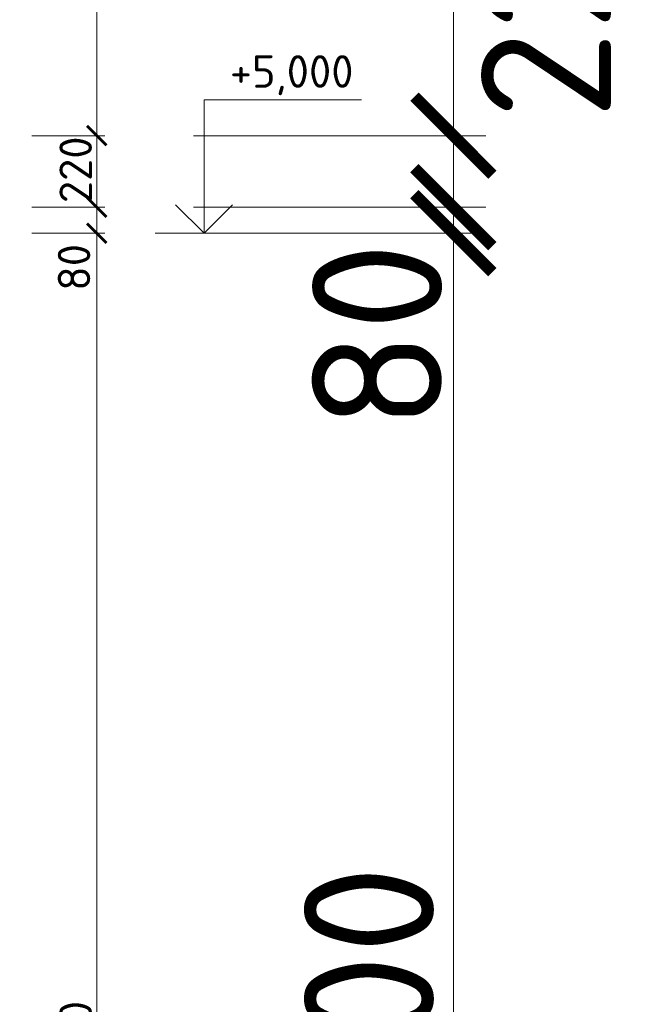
# Model space of a CAD drawing. Header units: millimetres. Extents: x -1695604 to 5289369, y -1488057 to 2187451.
# Tile 95 of 656: x 6413 to 8295, y -42006 to -38978. Entities that reach past the tile are written whole.
import ezdxf
from ezdxf.enums import TextEntityAlignment as Align

# ---------------------------------------------------------------- set-up
doc = ezdxf.new("R2010")
doc.units = ezdxf.units.MM
doc.layers.get('Defpoints').update_dxf_attribs({"color": 8})
for name, color, linetype, lineweight in [('A99_N_koty-200', 5, 'Continuous', 5), ('A99_N_koty-200 @ 200', 5, 'Continuous', 5), ('A99_N_koty-200 @ 50 (2)', 5, 'Continuous', 5), ('A99_N_koty-50-vysk', 160, 'Continuous', 9)]:
    doc.layers.add(name, color=color, linetype=linetype, lineweight=lineweight)
doc.styles.add('A99_kota', font='isocpeur.ttf', dxfattribs={"height": 2})
doc.dimstyles.new('A99_kota_200 new', dxfattribs={"dimscale": 200, "dimtxt": 2, "dimasz": 1.2, "dimexe": 0.5, "dimexo": 1.5, "dimgap": 0.3, "dimtad": 1, "dimdec": 0, "dimzin": 3, "dimdsep": 46, "dimtxsty": 'A99_kota', "dimblk": 'ARCHTICK', "dimcen": 2.5, "dimazin": 2, "dimtfac": 0.75, "dimtdec": 0, "dimtmove": 2, "dimatfit": 0, "dimfxl": 0, "dimtolj": 1, "dimtzin": 0, "dimlwd": 5, "dimlwe": 5, "dimarcsym": 0})

# ---------------------------------------------------------------- blocks, each defined once
blk = doc.blocks.new('*U34')
at = {"color": 0, "linetype": 'ByBlock', "lineweight": -2}
blk.add_line((-3, 0), (7, 0), dxfattribs=at)
for points in [[(0, 0), (0, 8.2), (0, 8.2), (9.7, 8.2)], [(-1.75, 1.75), (0, 0), (1.75, 1.75)]]:
    blk.add_lwpolyline(points, dxfattribs=at)
at = {"color": 0, "linetype": 'ByBlock', "lineweight": -2, "style": 'A99_kota'}
for tag, p in [('VYSKA', (9.2, 10.95)), ('POPIS', (9.2, 7.7))]:
    blk.add_attdef(tag, text='', height=2, dxfattribs=at).set_placement(p, align=Align.TOP_RIGHT)
blk = doc.blocks.new('_ArchTick')
at = {"color": 0, "linetype": 'ByBlock', "const_width": 0.15}
blk.add_lwpolyline([(-0.5, -0.5), (0.5, 0.5)], dxfattribs=at)
blk = doc.blocks.new('*D4289')
at = {"layer": 'A99_N_koty-200', "color": 0, "linetype": 'Continuous', "lineweight": 5, "transparency": 16777216}
for p, q in [((6947.5, -37745), (7847.5, -37745)), ((7747.5, -37745), (7747.5, -39335)), ((6947.5, -39335), (7847.5, -39335))]:
    blk.add_line(p, q, dxfattribs=at)
at = {"layer": 'Defpoints', "color": 0, "linetype": 'Continuous', "lineweight": 18, "transparency": 16777216}
for p in [(5900, -37745), (5900, -39335), (7747.5, -39335)]:
    blk.add_point(p, dxfattribs=at)
at = {"layer": 'A99_N_koty-200', "color": 0, "linetype": 'Continuous', "lineweight": 5, "transparency": 16777216, "xscale": 240, "yscale": 240, "zscale": 240}
for p, rotation in [((7747.5, -37745), 90), ((7747.5, -39335), 270)]:
    blk.add_blockref('_ArchTick', p, dxfattribs=dict(at, rotation=rotation))
at = {"layer": 'A99_N_koty-200', "color": 0, "linetype": 'Continuous', "transparency": 16777216, "insert": (7472.5, -38422.5), "char_height": 400, "attachment_point": 5, "rotation": 90, "style": 'A99_kota'}
blk.add_mtext('\\A1;1590', dxfattribs=at)
blk = doc.blocks.new('*D4290')
at = {"layer": 'A99_N_koty-200', "color": 0, "linetype": 'Continuous', "lineweight": 5, "transparency": 16777216}
for p, q in [((6450, -37745), (6675, -37745)), ((6650, -37745), (6650, -39335)), ((6450, -39335), (6675, -39335))]:
    blk.add_line(p, q, dxfattribs=at)
at = {"layer": 'Defpoints', "color": 0, "linetype": 'Continuous', "lineweight": 18, "transparency": 16777216}
for p in [(5900, -37745), (5900, -39335), (6650, -39335)]:
    blk.add_point(p, dxfattribs=at)
at = {"layer": 'A99_N_koty-200', "color": 0, "linetype": 'Continuous', "lineweight": 5, "transparency": 16777216, "xscale": 60, "yscale": 60, "zscale": 60}
for p, rotation in [((6650, -37745), 90), ((6650, -39335), 270)]:
    blk.add_blockref('_ArchTick', p, dxfattribs=dict(at, rotation=rotation))
at = {"layer": 'A99_N_koty-200', "color": 0, "linetype": 'Continuous', "transparency": 16777216, "insert": (6585, -38540), "char_height": 100, "attachment_point": 5, "rotation": 90, "style": 'A99_kota'}
blk.add_mtext('\\A1;1590', dxfattribs=at)
blk = doc.blocks.new('*D5688')
at = {"layer": 'A99_N_koty-200', "color": 0, "linetype": 'Continuous', "lineweight": 5, "transparency": 16777216}
for p, q in [((7747.5, -39335), (7747.5, -39095)), ((6947.5, -39335), (7847.5, -39335)), ((7747.5, -39335), (7747.5, -39555)), ((6947.5, -39555), (7847.5, -39555)), ((7747.5, -39555), (7747.5, -39795))]:
    blk.add_line(p, q, dxfattribs=at)
at = {"layer": 'Defpoints', "color": 0, "linetype": 'Continuous', "lineweight": 18, "transparency": 16777216}
for p in [(5900, -39335), (5900, -39555), (7747.5, -39555)]:
    blk.add_point(p, dxfattribs=at)
at = {"layer": 'A99_N_koty-200', "color": 0, "linetype": 'Continuous', "lineweight": 5, "transparency": 16777216, "xscale": 240, "yscale": 240, "zscale": 240}
for p, rotation in [((7747.5, -39335), 270), ((7747.5, -39555), 90)]:
    blk.add_blockref('_ArchTick', p, dxfattribs=dict(at, rotation=rotation))
at = {"layer": 'A99_N_koty-200', "color": 0, "linetype": 'Continuous', "transparency": 16777216, "insert": (8032.5, -38875), "char_height": 400, "attachment_point": 5, "rotation": 90, "style": 'A99_kota'}
blk.add_mtext('\\A1;220', dxfattribs=at)
blk = doc.blocks.new('*D5689')
at = {"layer": 'A99_N_koty-200', "color": 0, "linetype": 'Continuous', "lineweight": 5, "transparency": 16777216}
for p, q in [((6450, -39335), (6675, -39335)), ((6650, -39335), (6650, -39555)), ((6450, -39555), (6675, -39555))]:
    blk.add_line(p, q, dxfattribs=at)
at = {"layer": 'Defpoints', "color": 0, "linetype": 'Continuous', "lineweight": 18, "transparency": 16777216}
for p in [(5900, -39335), (5900, -39555), (6650, -39555)]:
    blk.add_point(p, dxfattribs=at)
at = {"layer": 'A99_N_koty-200', "color": 0, "linetype": 'Continuous', "lineweight": 5, "transparency": 16777216, "xscale": 60, "yscale": 60, "zscale": 60}
for p, rotation in [((6650, -39335), 90), ((6650, -39555), 270)]:
    blk.add_blockref('_ArchTick', p, dxfattribs=dict(at, rotation=rotation))
at = {"layer": 'A99_N_koty-200', "color": 0, "linetype": 'Continuous', "transparency": 16777216, "insert": (6585, -39440), "char_height": 100, "attachment_point": 5, "rotation": 90, "style": 'A99_kota'}
blk.add_mtext('\\A1;220', dxfattribs=at)
blk = doc.blocks.new('*D5700')
at = {"layer": 'A99_N_koty-200', "color": 0, "linetype": 'Continuous', "lineweight": 5, "transparency": 16777216}
for p, q in [((6650, -39555), (6650, -39495)), ((6450, -39555), (6675, -39555)), ((6650, -39555), (6650, -39635)), ((6450, -39635), (6675, -39635)), ((6650, -39635), (6650, -39695))]:
    blk.add_line(p, q, dxfattribs=at)
at = {"layer": 'Defpoints', "color": 0, "linetype": 'Continuous', "lineweight": 18, "transparency": 16777216}
for p in [(5900, -39555), (5900, -39635), (6650, -39635)]:
    blk.add_point(p, dxfattribs=at)
at = {"layer": 'A99_N_koty-200', "color": 0, "linetype": 'Continuous', "lineweight": 5, "transparency": 16777216, "xscale": 60, "yscale": 60, "zscale": 60}
for p, rotation in [((6650, -39555), 270), ((6650, -39635), 90)]:
    blk.add_blockref('_ArchTick', p, dxfattribs=dict(at, rotation=rotation))
at = {"layer": 'A99_N_koty-200', "color": 0, "linetype": 'Continuous', "transparency": 16777216, "insert": (6580, -39740), "char_height": 100, "attachment_point": 5, "rotation": 90, "style": 'A99_kota'}
blk.add_mtext('\\A1;80', dxfattribs=at)
blk = doc.blocks.new('*D5701')
at = {"layer": 'A99_N_koty-200', "color": 0, "linetype": 'Continuous', "lineweight": 5, "transparency": 16777216}
for p, q in [((7747.5, -39555), (7747.5, -39315)), ((6947.5, -39555), (7847.5, -39555)), ((7747.5, -39555), (7747.5, -39635)), ((6947.5, -39635), (7847.5, -39635)), ((7747.5, -39635), (7747.5, -39875))]:
    blk.add_line(p, q, dxfattribs=at)
at = {"layer": 'Defpoints', "color": 0, "linetype": 'Continuous', "lineweight": 18, "transparency": 16777216}
for p in [(5900, -39555), (5900, -39635), (7747.5, -39635)]:
    blk.add_point(p, dxfattribs=at)
at = {"layer": 'A99_N_koty-200', "color": 0, "linetype": 'Continuous', "lineweight": 5, "transparency": 16777216, "xscale": 240, "yscale": 240, "zscale": 240}
for p, rotation in [((7747.5, -39555), 270), ((7747.5, -39635), 90)]:
    blk.add_blockref('_ArchTick', p, dxfattribs=dict(at, rotation=rotation))
at = {"layer": 'A99_N_koty-200', "color": 0, "linetype": 'Continuous', "transparency": 16777216, "insert": (7512.5, -39950), "char_height": 400, "attachment_point": 5, "rotation": 90, "style": 'A99_kota'}
blk.add_mtext('\\A1;80', dxfattribs=at)
blk = doc.blocks.new('*D5715')
at = {"layer": 'A99_N_koty-200', "color": 0, "linetype": 'Continuous', "lineweight": 5, "transparency": 16777216}
for p, q in [((6947.5, -39635), (7847.5, -39635)), ((7747.5, -39635), (7747.5, -44635)), ((6947.5, -44635), (7847.5, -44635))]:
    blk.add_line(p, q, dxfattribs=at)
at = {"layer": 'Defpoints', "color": 0, "linetype": 'Continuous', "lineweight": 18, "transparency": 16777216}
for p in [(5900, -39635), (5950, -44635), (7747.5, -44635)]:
    blk.add_point(p, dxfattribs=at)
at = {"layer": 'A99_N_koty-200', "color": 0, "linetype": 'Continuous', "lineweight": 5, "transparency": 16777216, "xscale": 240, "yscale": 240, "zscale": 240}
for p, rotation in [((7747.5, -39635), 90), ((7747.5, -44635), 270)]:
    blk.add_blockref('_ArchTick', p, dxfattribs=dict(at, rotation=rotation))
at = {"layer": 'A99_N_koty-200', "color": 0, "linetype": 'Continuous', "transparency": 16777216, "insert": (7487.5, -42135), "char_height": 400, "attachment_point": 5, "rotation": 90, "style": 'A99_kota'}
blk.add_mtext('\\A1;5000', dxfattribs=at)
blk = doc.blocks.new('*D5716')
at = {"layer": 'A99_N_koty-200', "color": 0, "linetype": 'Continuous', "lineweight": 5, "transparency": 16777216}
for p, q in [((6450, -39635), (6675, -39635)), ((6650, -39635), (6650, -44635)), ((6450, -44635), (6675, -44635))]:
    blk.add_line(p, q, dxfattribs=at)
at = {"layer": 'Defpoints', "color": 0, "linetype": 'Continuous', "lineweight": 18, "transparency": 16777216}
for p in [(5900, -39635), (5950, -44635), (6650, -44635)]:
    blk.add_point(p, dxfattribs=at)
at = {"layer": 'A99_N_koty-200', "color": 0, "linetype": 'Continuous', "lineweight": 5, "transparency": 16777216, "xscale": 60, "yscale": 60, "zscale": 60}
for p, rotation in [((6650, -39635), 90), ((6650, -44635), 270)]:
    blk.add_blockref('_ArchTick', p, dxfattribs=dict(at, rotation=rotation))
at = {"layer": 'A99_N_koty-200', "color": 0, "linetype": 'Continuous', "transparency": 16777216, "insert": (6585, -42135), "char_height": 100, "attachment_point": 5, "rotation": 90, "style": 'A99_kota'}
blk.add_mtext('\\A1;5000', dxfattribs=at)
blk = doc.blocks.new('*U5880')
at = {"layer": 'A99_N_koty-200 @ 200', "linetype": 'Continuous'}
dim = blk.add_linear_dim(base=(7747.5, -39335), p1=(5900, -37745), p2=(5900, -39335), angle=90, dimstyle='A99_kota_200 new', override={"dimscale": 200, "dimtix": 1, "dimtofl": 1, "dimtmove": 2, "dimatfit": 0}, dxfattribs=at)
dim.commit()
dim.dimension.update_dxf_attribs({"geometry": '*D4289', "text_midpoint": (7472.5, -38422.5), "dimtype": 128})
at = {"layer": 'A99_N_koty-200 @ 50 (2)', "linetype": 'Continuous'}
dim = blk.add_linear_dim(base=(6650, -39335), p1=(5900, -37745), p2=(5900, -39335), angle=90, dimstyle='A99_kota_200 new', override={"dimscale": 50, "dimtix": 1, "dimtofl": 1, "dimtmove": 2, "dimatfit": 0}, dxfattribs=at)
dim.commit()
dim.dimension.update_dxf_attribs({"geometry": '*D4290', "text_midpoint": (6585, -38540)})
blk = doc.blocks.new('*U6340')
at = {"layer": 'A99_N_koty-200 @ 200', "linetype": 'Continuous'}
dim = blk.add_linear_dim(base=(7747.5, -39555), p1=(5900, -39335), p2=(5900, -39555), angle=90, dimstyle='A99_kota_200 new', override={"dimscale": 200, "dimtix": 1, "dimtofl": 1, "dimtmove": 2, "dimatfit": 0}, dxfattribs=at)
dim.commit()
dim.dimension.update_dxf_attribs({"geometry": '*D5688', "text_midpoint": (8032.5, -38875), "dimtype": 128})
at = {"layer": 'A99_N_koty-200 @ 50 (2)', "linetype": 'Continuous'}
dim = blk.add_linear_dim(base=(6650, -39555), p1=(5900, -39335), p2=(5900, -39555), angle=90, dimstyle='A99_kota_200 new', override={"dimscale": 50, "dimtix": 1, "dimtofl": 1, "dimtmove": 2, "dimatfit": 0}, dxfattribs=at)
dim.commit()
dim.dimension.update_dxf_attribs({"geometry": '*D5689', "text_midpoint": (6585, -39440), "dimtype": 128})
blk = doc.blocks.new('*U6344')
at = {"layer": 'A99_N_koty-200 @ 200', "linetype": 'Continuous'}
dim = blk.add_linear_dim(base=(7747.5, -39635), p1=(5900, -39555), p2=(5900, -39635), angle=90, dimstyle='A99_kota_200 new', override={"dimscale": 200, "dimtix": 1, "dimtofl": 1, "dimtmove": 2, "dimatfit": 0}, dxfattribs=at)
dim.commit()
dim.dimension.update_dxf_attribs({"geometry": '*D5701', "text_midpoint": (7512.5, -39950), "dimtype": 128})
at = {"layer": 'A99_N_koty-200 @ 50 (2)', "linetype": 'Continuous'}
dim = blk.add_linear_dim(base=(6650, -39635), p1=(5900, -39555), p2=(5900, -39635), angle=90, dimstyle='A99_kota_200 new', override={"dimscale": 50, "dimtix": 1, "dimtofl": 1, "dimtmove": 2, "dimatfit": 0}, dxfattribs=at)
dim.commit()
dim.dimension.update_dxf_attribs({"geometry": '*D5700', "text_midpoint": (6580, -39740), "dimtype": 128})
blk = doc.blocks.new('*U6353')
at = {"layer": 'A99_N_koty-200 @ 200', "linetype": 'Continuous'}
dim = blk.add_linear_dim(base=(7747.5, -44635), p1=(5900, -39635), p2=(5950, -44635), angle=90, dimstyle='A99_kota_200 new', override={"dimscale": 200, "dimtix": 1, "dimtofl": 1, "dimtmove": 2, "dimatfit": 0}, dxfattribs=at)
dim.commit()
dim.dimension.update_dxf_attribs({"geometry": '*D5715', "text_midpoint": (7487.5, -42135)})
at = {"layer": 'A99_N_koty-200 @ 50 (2)', "linetype": 'Continuous'}
dim = blk.add_linear_dim(base=(6650, -44635), p1=(5900, -39635), p2=(5950, -44635), angle=90, dimstyle='A99_kota_200 new', override={"dimscale": 50, "dimtix": 1, "dimtofl": 1, "dimtmove": 2, "dimatfit": 0}, dxfattribs=at)
dim.commit()
dim.dimension.update_dxf_attribs({"geometry": '*D5716', "text_midpoint": (6585, -42135)})

msp = doc.modelspace()

# ---------------------------------------------------------------- block references
at = {"layer": 'A99_N_koty-200', "color": 3, "linetype": 'Continuous', "lineweight": 18}
for name in ['*U5880', '*U6340', '*U6344', '*U6353']:
    msp.add_blockref(name, (0, 0), dxfattribs=at)
at = {"layer": 'A99_N_koty-50-vysk', "lineweight": 5, "xscale": 50, "yscale": 50, "zscale": 50}
msp.add_blockref('*U34', (6980, -39635), dxfattribs=at).add_auto_attribs({'VYSKA': '+5,000'})

doc.saveas('drawing.dxf')
